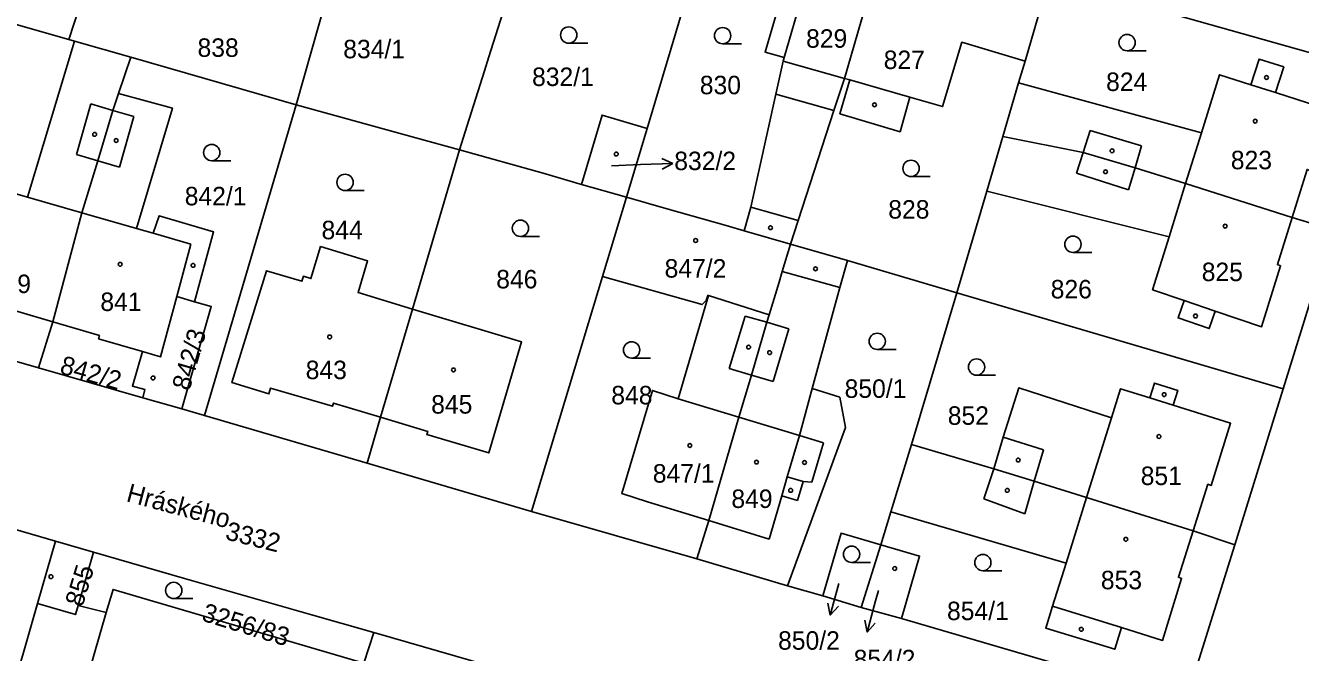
# Model space of a CAD drawing. Extents: x -733394 to -722299, y -1082822 to -1075049.
# Drawn here: x -728020.8 to -727903.3, y -1079599 to -1079541.3 of the extents above; entities that cross this region are included whole.
import ezdxf

# ---------------------------------------------------------------- set-up
doc = ezdxf.new("R2010")
doc.units = 0
for name, color, linetype in [('Hranice parcel', 7, 'Continuous'), ('Parcelní čísla', 7, 'Continuous'), ('Pop  PČ popisy', 7, 'Continuous'), ('Vnitřní kresba', 7, 'Continuous'), ('Značky budov', 7, 'Continuous'), ('Značky kultur', 7, 'Continuous')]:
    doc.layers.add(name, color=color, linetype=linetype)

msp = doc.modelspace()

# ---------------------------------------------------------------- linework, layer by layer
at = {"layer": 'Hranice parcel'}
for p, q in [((-727956.81, -1079528.43), (-727963.51, -1079550.76)), ((-727991.75, -1079534.19), (-727995.84, -1079548.58)), ((-727942.56, -1079536.6), (-727945.32, -1079546.14)), ((-727926.5, -1079536.99), (-727928.68, -1079544.56)), ((-727895.83, -1079545.64), (-727926.5, -1079536.99)), ((-728016.76, -1079542.57), (-728016.23, -1079542.73)), ((-728016.23, -1079542.73), (-728011.05, -1079544.2)), ((-728012.18, -1079547.53), (-728011.05, -1079544.2)), ((-728011.05, -1079544.2), (-727995.84, -1079548.58)), ((-727928.68, -1079544.56), (-727929.29, -1079546.55)), ((-727929.29, -1079546.55), (-727930.73, -1079551.48)), ((-727995.84, -1079548.58), (-728004.27, -1079577.14)), ((-727963.51, -1079550.76), (-727965.4, -1079557.06)), ((-727930.73, -1079551.48), (-727932.21, -1079556.51)), ((-727985.12, -1079567.36), (-727980.79, -1079552.72)), ((-727969.56, -1079555.89), (-727965.4, -1079557.06)), ((-727967.62, -1079564.37), (-727965.4, -1079557.06)), ((-727932.21, -1079556.51), (-727934.96, -1079565.88)), ((-727904.1, -1079558.93), (-727900.39, -1079560.07)), ((-727954.57, -1079560.17), (-727950.31, -1079561.39)), ((-727904.91, -1079574.7), (-727900.39, -1079560.07)), ((-727950.31, -1079561.39), (-727945.03, -1079562.9)), ((-727945.03, -1079562.9), (-727934.96, -1079565.88)), ((-727974.16, -1079585.97), (-727967.62, -1079564.37)), ((-727952.27, -1079567.89), (-727957.86, -1079566.12)), ((-727939.15, -1079579.81), (-727934.96, -1079565.88)), ((-727934.96, -1079565.88), (-727904.91, -1079574.7)), ((-727988.06, -1079577.32), (-727985.12, -1079567.36)), ((-728034.91, -1079568.34), (-728019.55, -1079572.77)), ((-728019.55, -1079572.77), (-728018.23, -1079568.53)), ((-728009.95, -1079575.52), (-728019.55, -1079572.77)), ((-727909.38, -1079589.05), (-727904.91, -1079574.7)), ((-728006.36, -1079576.54), (-728009.95, -1079575.52)), ((-728004.27, -1079577.14), (-728006.36, -1079576.54)), ((-728004.27, -1079577.14), (-727989.3, -1079581.53)), ((-727989.3, -1079581.53), (-727988.06, -1079577.32)), ((-727941.06, -1079586.02), (-727939.15, -1079579.81)), ((-727939.15, -1079579.81), (-727931.56, -1079582.05)), ((-727989.3, -1079581.53), (-727974.16, -1079585.97)), ((-728017.98, -1079588.72), (-728026.73, -1079586.21)), ((-727974.16, -1079585.97), (-727958.92, -1079590.34)), ((-727958.92, -1079590.34), (-727957.83, -1079586.82)), ((-727941.99, -1079589.04), (-727941.06, -1079586.02)), ((-727913.21, -1079587.76), (-727909.38, -1079589.05)), ((-728019.65, -1079594.45), (-728017.98, -1079588.72)), ((-728014.49, -1079589.74), (-728017.98, -1079588.72)), ((-727943.78, -1079594.82), (-727941.99, -1079589.04)), ((-727913.11, -1079601.02), (-727909.38, -1079589.05)), ((-728015.9, -1079594.62), (-728014.49, -1079589.74)), ((-727958.92, -1079590.34), (-727950.56, -1079592.81)), ((-727950.56, -1079592.81), (-727947.32, -1079593.73)), ((-727947.32, -1079593.73), (-727943.78, -1079594.82)), ((-728013.31, -1079595.27), (-728015.9, -1079594.62)), ((-727943.78, -1079594.82), (-727940.08, -1079595.84)), ((-727988.67, -1079597.13), (-727989.59, -1079599.95)), ((-727978.13, -1079600.16), (-727988.67, -1079597.13))]:
    msp.add_line(p, q, dxfattribs=at)
for points in [[(-728016.76, -1079542.57), (-728015.81, -1079539.66), (-728015.4, -1079538.4), (-728012.5, -1079539.26), (-728012.46, -1079539.13), (-728010.37, -1079539.74), (-728009.46, -1079536.65), (-728011.55, -1079536.03), (-728010.81, -1079533.53), (-728001.25, -1079535.29), (-727995.6, -1079536.93), (-727994.39, -1079533.47)], [(-727942.56, -1079536.6), (-727948.22, -1079535), (-727948.63, -1079536.42), (-727950.37, -1079535.91), (-727952.63, -1079543.73), (-727950.88, -1079544.23), (-727950.98, -1079544.57), (-727951.65, -1079547.6), (-727953.95, -1079558), (-727954.57, -1079560.17)], [(-727976.19, -1079538.14), (-727978.09, -1079544.16), (-727978.49, -1079545.44), (-727980.08, -1079550.48), (-727980.79, -1079552.72)], [(-728026.47, -1079539.81), (-728022.47, -1079540.95), (-728016.76, -1079542.57)], [(-728016.23, -1079542.73), (-728020.57, -1079557.08), (-728025.59, -1079555.64), (-728027.7, -1079555.04), (-728029.32, -1079561.04), (-728029.22, -1079561.07), (-728029.66, -1079562.65), (-728027.7, -1079563.19), (-728028.45, -1079565.87), (-728022.82, -1079567.5), (-728022.72, -1079567.21), (-728018.23, -1079568.53)], [(-727945.32, -1079546.14), (-727944.84, -1079546.28), (-727945.74, -1079549.4), (-727940.2, -1079551.05), (-727939.29, -1079547.88), (-727936.29, -1079548.74), (-727934.53, -1079542.82), (-727928.68, -1079544.56)], [(-727904.1, -1079558.93), (-727902.72, -1079554.52), (-727902.45, -1079554.62), (-727900.69, -1079549.02), (-727905.61, -1079547.45), (-727904.86, -1079545.08), (-727907.14, -1079544.36), (-727907.89, -1079546.73), (-727910.79, -1079545.81), (-727912.45, -1079551.16), (-727929.29, -1079546.55)], [(-727945.32, -1079546.14), (-727946.29, -1079549.1), (-727949.59, -1079559.2), (-727950.31, -1079561.39)], [(-728018.23, -1079568.53), (-728015.56, -1079558.51), (-728014.09, -1079553.72), (-728012.72, -1079549.1), (-728012.18, -1079547.53)], [(-728005.18, -1079566.69), (-728003.43, -1079560.27), (-728008.45, -1079558.78), (-728008.99, -1079560.39), (-728010.52, -1079559.95), (-728007.22, -1079548.87), (-728012.18, -1079547.53)], [(-727995.84, -1079548.58), (-727984.8, -1079551.62), (-727980.79, -1079552.72)], [(-727969.56, -1079555.89), (-727967.65, -1079549.52), (-727963.51, -1079550.76)], [(-727930.73, -1079551.48), (-727923.34, -1079552.97), (-727918.56, -1079554.36), (-727913.9, -1079555.82), (-727904.1, -1079558.93)], [(-727980.79, -1079552.72), (-727973.08, -1079554.86), (-727969.56, -1079555.89)], [(-727965.4, -1079557.06), (-727961.77, -1079558.1), (-727956.01, -1079559.75), (-727954.57, -1079560.17)], [(-727932.21, -1079556.51), (-727915.42, -1079560.71), (-727916.94, -1079565.59), (-727914.05, -1079566.57), (-727914.6, -1079568.17), (-727911.73, -1079569.15), (-727911.18, -1079567.54), (-727906.91, -1079568.99), (-727905.16, -1079563.38), (-727905.45, -1079563.27), (-727904.1, -1079558.93)], [(-727985.12, -1079567.36), (-727990.13, -1079565.85), (-727989.24, -1079562.93), (-727993.58, -1079561.61), (-727994.47, -1079564.55), (-727995.16, -1079564.34), (-727995.3, -1079564.8), (-727998.57, -1079563.84), (-728001.75, -1079574.13), (-727998.33, -1079575.17), (-727998.19, -1079574.63), (-727992.49, -1079576.3), (-727992.4, -1079576.01), (-727988.06, -1079577.32)], [(-727950.31, -1079561.39), (-727951.06, -1079563.92), (-727951.35, -1079564.88), (-727952.27, -1079567.89)], [(-727950.56, -1079592.81), (-727945.22, -1079578.27), (-727945.76, -1079575.47), (-727948.29, -1079574.66), (-727945.74, -1079565.37), (-727945.03, -1079562.9)], [(-727957.86, -1079566.12), (-727957.91, -1079566.1), (-727958.06, -1079566.57), (-727958.43, -1079566.95), (-727967.62, -1079564.37)], [(-728009.98, -1079571.28), (-728008.32, -1079571.77), (-728006.82, -1079566.22), (-728005.18, -1079566.69)], [(-728005.18, -1079566.69), (-728003.64, -1079567.14), (-728006.36, -1079576.54)], [(-727957.83, -1079586.82), (-727963.46, -1079585.09), (-727965.84, -1079584.33), (-727963.01, -1079574.84), (-727960.64, -1079575.61), (-727957.86, -1079566.12)], [(-727988.06, -1079577.32), (-727983.71, -1079578.62), (-727983.8, -1079578.91), (-727978.09, -1079580.6), (-727975.06, -1079570.38), (-727985.12, -1079567.36)], [(-727952.27, -1079567.89), (-727952.48, -1079568.58), (-727953.89, -1079573.45), (-727955.04, -1079577.31), (-727957.83, -1079586.82)], [(-728018.23, -1079568.53), (-728013.94, -1079569.8), (-728014.03, -1079570.1), (-728009.98, -1079571.28)], [(-728009.95, -1079575.52), (-728009.75, -1079574.77), (-728010.9, -1079574.44), (-728009.98, -1079571.28)], [(-727913.21, -1079587.76), (-727911.85, -1079583.48), (-727911.55, -1079583.59), (-727909.76, -1079577.87), (-727915.06, -1079576.21), (-727914.63, -1079574.84), (-727916.76, -1079574.17), (-727917.19, -1079575.54), (-727919.89, -1079574.69), (-727920.73, -1079577.36), (-727929.26, -1079574.6), (-727930.7, -1079579.15), (-727931.56, -1079582.05)], [(-727931.56, -1079582.05), (-727927.85, -1079583.2), (-727923.02, -1079584.69), (-727913.21, -1079587.76)], [(-727941.06, -1079586.02), (-727924.92, -1079590.73), (-727926.16, -1079594.7), (-727926.79, -1079596.71), (-727920.43, -1079598.66), (-727919.81, -1079596.67), (-727916.02, -1079597.84), (-727914.28, -1079592.14), (-727914.57, -1079592.04), (-727913.21, -1079587.76)], [(-727947.32, -1079593.73), (-727945.64, -1079587.98), (-727941.99, -1079589.04)], [(-727941.99, -1079589.04), (-727938.4, -1079590.09), (-727940.08, -1079595.84)], [(-727988.67, -1079597.13), (-727994.51, -1079595.46), (-728000.31, -1079593.8), (-728006.11, -1079592.14), (-728014.49, -1079589.74)], [(-727989.59, -1079599.95), (-728012.69, -1079593.16), (-728013.31, -1079595.27)], [(-728023.84, -1079608.53), (-728020.94, -1079598.97), (-728019.65, -1079594.45)], [(-728019.65, -1079594.45), (-728016.15, -1079595.47), (-728015.9, -1079594.62)], [(-728013.31, -1079595.27), (-728016.19, -1079605.17), (-728010.47, -1079606.82)], [(-727940.08, -1079595.84), (-727916.36, -1079602.77), (-727913.11, -1079601.02)]]:
    msp.add_lwpolyline(points, dxfattribs=at)
at = {"layer": 'Pop  PČ popisy'}
for p, q in [((-727964.12, -1079554.07), (-727961.12, -1079553.97)), ((-727961.12, -1079553.97), (-727962.14, -1079553.5)), ((-727961.12, -1079553.97), (-727962.1, -1079554.5)), ((-727966.79, -1079554.17), (-727964.12, -1079554.07)), ((-727945.85, -1079592.62), (-727946.63, -1079595.52)), ((-727945.85, -1079592.61), (-727945.85, -1079592.62)), ((-727942.2, -1079593.25), (-727942.46, -1079594.19)), ((-727946.63, -1079595.52), (-727946.85, -1079594.42)), ((-727946.63, -1079595.52), (-727945.88, -1079594.68)), ((-727942.46, -1079594.19), (-727943.24, -1079597.09)), ((-727943.24, -1079597.09), (-727943.46, -1079595.99)), ((-727943.24, -1079597.09), (-727942.49, -1079596.25))]:
    msp.add_line(p, q, dxfattribs=at)
at = {"layer": 'Vnitřní kresba'}
for p, q in [((-727950.88, -1079544.23), (-727948.63, -1079536.42)), ((-727945.32, -1079546.14), (-727950.98, -1079544.57)), ((-727944.84, -1079546.28), (-727939.29, -1079547.88)), ((-727907.89, -1079546.73), (-727905.61, -1079547.45)), ((-727951.65, -1079547.6), (-727946.29, -1079549.1)), ((-728016.07, -1079553.13), (-728014.73, -1079548.49)), ((-728012.72, -1079549.1), (-728014.73, -1079548.49)), ((-728010.79, -1079549.66), (-728012.72, -1079549.1)), ((-728012.11, -1079554.31), (-728010.79, -1079549.66)), ((-727922.68, -1079550.93), (-727923.34, -1079552.97)), ((-727922.68, -1079550.93), (-727917.96, -1079552.35)), ((-727912.45, -1079551.16), (-727913.9, -1079555.82)), ((-727917.96, -1079552.35), (-727918.56, -1079554.36)), ((-728016.07, -1079553.13), (-728014.09, -1079553.72)), ((-728014.09, -1079553.72), (-728012.11, -1079554.31)), ((-727923.34, -1079552.97), (-727923.96, -1079554.87)), ((-727919.17, -1079556.38), (-727923.96, -1079554.87)), ((-727918.56, -1079554.36), (-727919.17, -1079556.38)), ((-727913.9, -1079555.82), (-727915.42, -1079560.71)), ((-728020.57, -1079557.08), (-728015.56, -1079558.51)), ((-728010.52, -1079559.95), (-728015.56, -1079558.51)), ((-727953.95, -1079558), (-727949.59, -1079559.2)), ((-728005.54, -1079561.4), (-728008.99, -1079560.39)), ((-728005.54, -1079561.4), (-728006.82, -1079566.22)), ((-727951.06, -1079563.92), (-727945.74, -1079565.37)), ((-727914.05, -1079566.57), (-727911.18, -1079567.54)), ((-727955.94, -1079572.84), (-727954.48, -1079568)), ((-727954.48, -1079568), (-727952.48, -1079568.58)), ((-727952.48, -1079568.58), (-727950.46, -1079569.17)), ((-727950.46, -1079569.17), (-727951.9, -1079574.04)), ((-727955.94, -1079572.84), (-727953.89, -1079573.45)), ((-727953.89, -1079573.45), (-727951.9, -1079574.04)), ((-727948.29, -1079574.66), (-727949.48, -1079579)), ((-727955.04, -1079577.31), (-727960.64, -1079575.61)), ((-727917.19, -1079575.54), (-727915.06, -1079576.21)), ((-727949.48, -1079579), (-727955.04, -1079577.31)), ((-727923.02, -1079584.69), (-727920.73, -1079577.36)), ((-727949.48, -1079579), (-727950.59, -1079582.79)), ((-727949.48, -1079579), (-727947.27, -1079579.67)), ((-727948.32, -1079583.3), (-727947.27, -1079579.67)), ((-727927, -1079580.31), (-727930.7, -1079579.15)), ((-727927, -1079580.31), (-727927.85, -1079583.2)), ((-727932.48, -1079584.82), (-727931.56, -1079582.05)), ((-727950.59, -1079582.79), (-727951.09, -1079584.54)), ((-727950.59, -1079582.79), (-727949.13, -1079583.21)), ((-727949.13, -1079583.21), (-727949.64, -1079584.96)), ((-727948.32, -1079583.3), (-727949.13, -1079583.21)), ((-727927.85, -1079583.2), (-727928.72, -1079586.19)), ((-727951.09, -1079584.54), (-727952.26, -1079588.53)), ((-727949.64, -1079584.96), (-727951.09, -1079584.54)), ((-727928.72, -1079586.19), (-727932.48, -1079584.82)), ((-727924.92, -1079590.73), (-727923.02, -1079584.69)), ((-727957.83, -1079586.82), (-727952.26, -1079588.53)), ((-727919.81, -1079596.67), (-727926.16, -1079594.7))]:
    msp.add_line(p, q, dxfattribs=at)
at = {"layer": 'Značky budov'}
for centre in [(-727906.45, -1079546.06), (-727942.56, -1079548.57), (-727907.49, -1079550.07), (-728014.39, -1079551.29), (-728012.41, -1079551.85), (-727920.68, -1079552.8), (-727966.34, -1079553.1), (-727921.28, -1079554.73), (-727952.14, -1079559.88), (-727910.26, -1079559.73), (-727959.03, -1079561.06), (-728012.03, -1079563.24), (-728005.32, -1079563.34), (-727947.99, -1079563.66), (-727912.99, -1079568), (-727992.74, -1079569.93), (-727954.15, -1079570.86), (-727952.22, -1079571.37), (-727981.34, -1079572.96), (-728009.01, -1079573.7), (-727915.88, -1079575.23), (-727959.57, -1079579.91), (-727916.36, -1079579.08), (-727953.43, -1079581.44), (-727949, -1079581.48), (-727929.32, -1079581.25), (-727950.28, -1079584.04), (-727930.33, -1079584.04), (-727919.41, -1079588.54), (-727940.7, -1079591.23), (-728018.41, -1079591.98), (-727923.51, -1079596.82)]:
    msp.add_circle(centre, 0.175, dxfattribs=at)
at = {"layer": 'Značky kultur'}
for p, q in [((-727970.72, -1079542.9), (-727968.97, -1079542.9)), ((-727956.55, -1079542.96), (-727954.8, -1079542.96)), ((-727919.29, -1079543.6), (-727917.54, -1079543.6)), ((-728003.6, -1079553.71), (-728001.85, -1079553.71)), ((-727939.19, -1079555.17), (-727937.44, -1079555.17)), ((-727991.32, -1079556.46), (-727989.57, -1079556.46)), ((-727975.17, -1079560.68), (-727973.42, -1079560.68)), ((-727924.28, -1079562.15), (-727922.53, -1079562.15)), ((-727942.31, -1079571.08), (-727940.56, -1079571.08)), ((-727964.93, -1079571.87), (-727963.18, -1079571.87)), ((-727933.16, -1079573.45), (-727931.41, -1079573.45)), ((-727944.67, -1079590.67), (-727942.92, -1079590.67)), ((-727932.58, -1079591.43), (-727930.83, -1079591.43)), ((-728007.1, -1079594), (-728005.35, -1079594))]:
    msp.add_line(p, q, dxfattribs=at)
for centre in [(-727970.72, -1079542.15), (-727956.55, -1079542.21), (-727919.29, -1079542.85), (-728003.6, -1079552.96), (-727939.19, -1079554.42), (-727991.32, -1079555.71), (-727975.17, -1079559.93), (-727924.28, -1079561.4), (-727964.93, -1079571.12), (-727942.31, -1079570.33), (-727933.16, -1079572.7), (-727944.67, -1079589.92), (-727932.58, -1079590.68), (-728007.1, -1079593.25)]:
    msp.add_circle(centre, 0.75, dxfattribs=at)

# ---------------------------------------------------------------- texts
at = {"layer": 'Parcelní čísla'}
for s, p in [('829', (-727948.86, -1079543.32)), ('838', (-728004.91, -1079544.16)), ('834/1', (-727991.49, -1079544.29)), ('827', (-727941.71, -1079545.28)), ('832/1', (-727974.1, -1079546.84)), ('824', (-727921.23, -1079547.3)), ('830', (-727958.65, -1079547.6)), ('832/2', (-727961, -1079554.58)), ('823', (-727909.74, -1079554.5)), ('842/1', (-728006.09, -1079557.82)), ('828', (-727941.29, -1079559.04)), ('844', (-727993.49, -1079560.94)), ('847/2', (-727961.89, -1079564.47)), ('825', (-727912.42, -1079564.79)), ('839', (-728024.04, -1079565.89)), ('846', (-727977.4, -1079565.46)), ('826', (-727926.33, -1079566.38)), ('841', (-728013.86, -1079567.54)), ('843', (-727994.95, -1079573.81)), ('850/1', (-727945.31, -1079575.53)), ('848', (-727966.8, -1079576.13)), ('845', (-727983.39, -1079576.98)), ('852', (-727935.81, -1079578.01)), ('847/1', (-727962.98, -1079583.33)), ('851', (-727918.04, -1079583.55)), ('849', (-727955.74, -1079585.66)), ('853', (-727921.71, -1079593.14)), ('854/1', (-727935.88, -1079595.98)), ('850/2', (-727951.44, -1079598.7)), ('854/2', (-727944.48, -1079600.41))]:
    msp.add_text(s, height=1.7, dxfattribs=at).set_placement(p)
for s, rotation, p in [('842/3', 74, (-728005.66, -1079574.95)), ('842/2', 344, (-728017.69, -1079573.25)), ('3332', 346, (-728002.44, -1079588.53)), ('855', 73, (-728015.52, -1079594.84)), ('3256/83', 343, (-728004.62, -1079596))]:
    msp.add_text(s, height=1.7, rotation=rotation, dxfattribs=at).set_placement(p)
at = {"layer": 'Pop  PČ popisy'}
msp.add_text('Hráského', height=1.7, rotation=345, dxfattribs=at).set_placement((-728011.56, -1079585.03))

doc.saveas('drawing.dxf')
